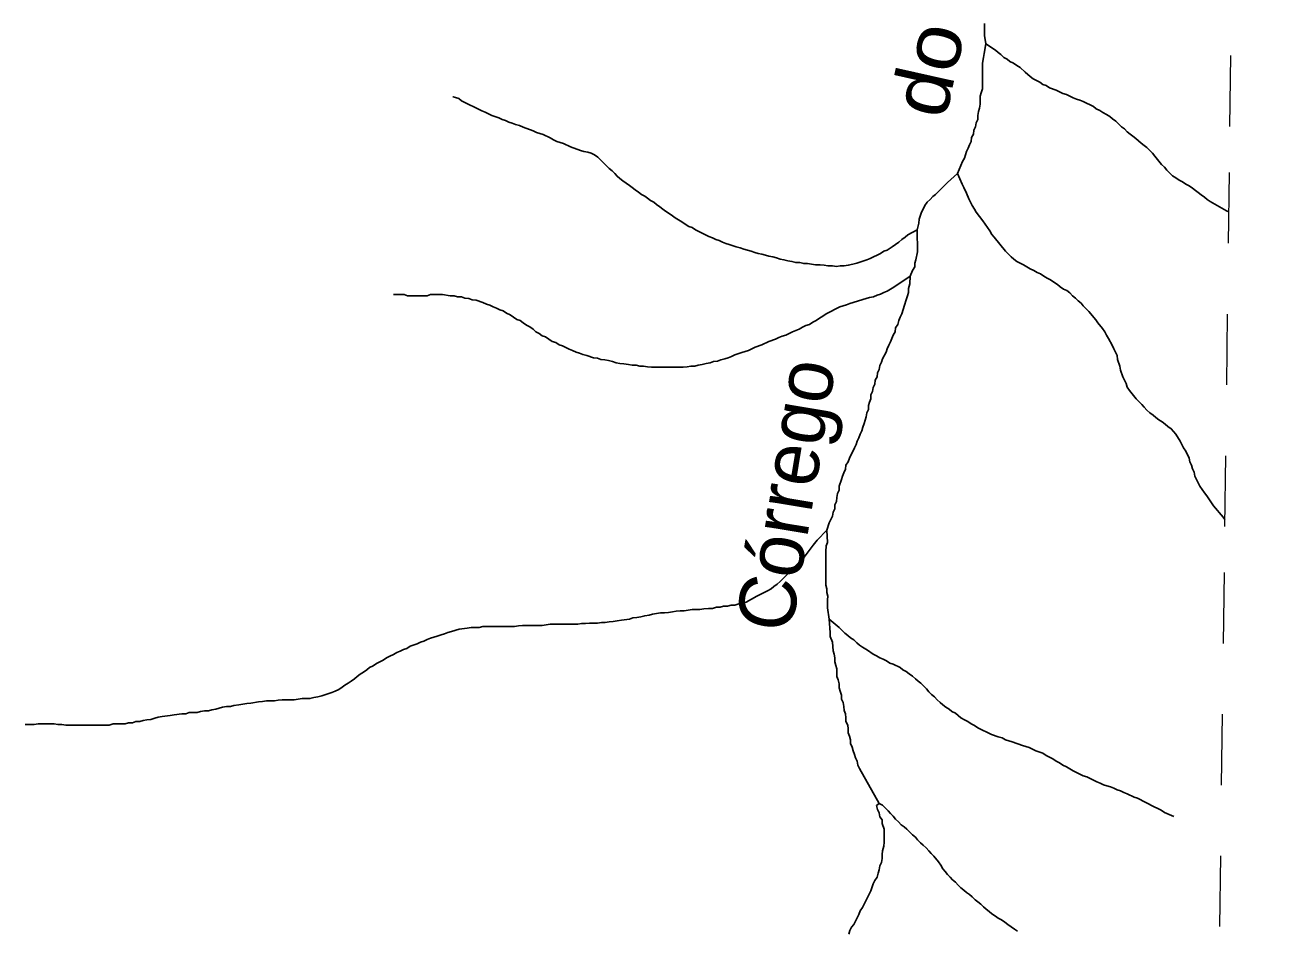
# Model space of a CAD drawing. Extents: x 652.3 to 678, y 7316.9 to 7344.9.
# Drawn here: x 676.038 to 677.802, y 7320.893 to 7322.173 of the extents above; entities that cross this region are included whole.
import ezdxf
from ezdxf.enums import TextEntityAlignment as Align

# ---------------------------------------------------------------- set-up
doc = ezdxf.new("R2010")
doc.units = 0
doc.header["$LTSCALE"] = 0.032
doc.linetypes.add('SHORT_DASHED', pattern=[2.7, 1.5, -1.2])
doc.layers.add('53', color=7, linetype='SHORT_DASHED', lineweight=13)
doc.layers.add('7', color=7, linetype='Continuous', lineweight=25)
doc.layers.add('61', color=7, linetype='Continuous')

msp = doc.modelspace()

# ---------------------------------------------------------------- linework, layer by layer
at = {"layer": '53'}
msp.add_lwpolyline([(677.6746, 7316.9441), (677.6817, 7317.5092), (677.6888, 7318.0742), (677.6959, 7318.6393), (677.703, 7319.2044), (677.7101, 7319.7694), (677.7172, 7320.3345), (677.7242, 7320.8996), (677.7313, 7321.4647), (677.7384, 7322.0297), (677.7455, 7322.5948), (677.7526, 7323.1599), (677.7596, 7323.7249), (677.7667, 7324.29), (677.7738, 7324.8551), (677.7808, 7325.4201), (677.7879, 7325.9852), (677.795, 7326.5503), (677.802, 7327.1153)], dxfattribs=at)
at = {"layer": '7'}
for points in [[(677.3921, 7322.1749), (677.3921, 7322.1582), (677.3937, 7322.1463)], [(677.3937, 7322.1463), (677.3913, 7322.1327), (677.3905, 7322.1272), (677.389, 7322.1192), (677.389, 7322.0826), (677.3874, 7322.077), (677.3858, 7322.0723), (677.3858, 7322.0611), (677.385, 7322.0556), (677.3834, 7322.0508), (677.3826, 7322.0452), (677.3826, 7322.0396), (677.3802, 7322.0349), (677.3794, 7322.0293), (677.377, 7322.0245), (677.3762, 7322.019), (677.3738, 7322.0142), (677.373, 7322.0086), (677.3707, 7322.0038), (677.3691, 7321.9991), (677.3667, 7321.9943), (677.3651, 7321.9895), (677.3635, 7321.9847), (677.3611, 7321.98), (677.3539, 7321.9633)], [(677.3937, 7322.1463), (677.4073, 7322.1375), (677.4112, 7322.1343), (677.4152, 7322.1311), (677.4192, 7322.1272), (677.424, 7322.1248), (677.4279, 7322.1216), (677.4327, 7322.1192), (677.4375, 7322.116), (677.4423, 7322.1128), (677.4494, 7322.1065), (677.4566, 7322.1001), (677.4606, 7322.0969), (677.4701, 7322.0922), (677.4741, 7322.089), (677.4789, 7322.0874), (677.4836, 7322.0842), (677.4932, 7322.081), (677.5027, 7322.0762), (677.5075, 7322.0747), (677.5171, 7322.0699), (677.5218, 7322.0683), (677.5266, 7322.0667), (677.5314, 7322.0651), (677.5457, 7322.0579), (677.5497, 7322.0548), (677.5545, 7322.0524), (677.5592, 7322.0492), (677.564, 7322.0468), (677.5688, 7322.0436), (677.5728, 7322.0404), (677.5775, 7322.0373), (677.5855, 7322.0293), (677.5895, 7322.0261), (677.5935, 7322.0221), (677.5974, 7322.019), (677.6014, 7322.0158), (677.6054, 7322.0126), (677.6094, 7322.0094), (677.6133, 7322.0062), (677.6173, 7322.003), (677.6213, 7321.9999), (677.6293, 7321.9919), (677.6324, 7321.9879), (677.642, 7321.976), (677.646, 7321.972), (677.6491, 7321.968), (677.6571, 7321.9601), (677.6619, 7321.9569), (677.6667, 7321.9537), (677.6714, 7321.9513), (677.6762, 7321.9481), (677.681, 7321.9458), (677.6857, 7321.9426), (677.6897, 7321.9394), (677.6937, 7321.9362), (677.6977, 7321.933), (677.7025, 7321.9298), (677.7064, 7321.9267), (677.7104, 7321.9235), (677.7335, 7321.9107), (677.7369, 7321.9089)], [(676.6416, 7322.0718), (676.642, 7322.0717), (676.645, 7322.0707), (676.6498, 7322.0691), (676.6537, 7322.0659), (676.6824, 7322.0516), (676.6872, 7322.05), (676.6967, 7322.0452), (676.7063, 7322.042), (676.711, 7322.0396), (676.7158, 7322.0381), (676.7206, 7322.0357), (676.7254, 7322.0341)], [(676.7254, 7322.0341), (676.7301, 7322.0325), (676.7357, 7322.0309), (676.7405, 7322.0285), (676.7548, 7322.0237), (676.7596, 7322.0213), (676.7643, 7322.0198), (676.7691, 7322.0182), (676.7787, 7322.0134), (676.7834, 7322.011), (676.7882, 7322.0086), (676.793, 7322.007), (676.7978, 7322.0054), (676.8073, 7322.0007), (676.8216, 7321.9959), (676.8264, 7321.9943), (676.832, 7321.9935), (676.8368, 7321.9919), (676.8415, 7321.9895), (676.8463, 7321.9863), (676.8622, 7321.9704), (676.8662, 7321.9672), (676.8702, 7321.9633), (676.8734, 7321.9593), (676.8773, 7321.9561), (676.8813, 7321.9529), (676.8861, 7321.9497), (676.8909, 7321.9465), (676.8948, 7321.9434), (676.8988, 7321.9402), (676.9036, 7321.937), (676.9076, 7321.9338), (676.9123, 7321.9314), (676.9163, 7321.9282), (676.9203, 7321.9251), (676.9251, 7321.9227), (676.9291, 7321.9195), (676.9338, 7321.9163), (676.9378, 7321.9131), (676.9418, 7321.9099), (676.9466, 7321.9068), (676.9513, 7321.9036), (676.9553, 7321.9004), (676.9601, 7321.898), (676.9649, 7321.8948), (676.9696, 7321.8916), (676.9744, 7321.8885), (676.9792, 7321.8869), (676.984, 7321.8837), (677.003, 7321.8741), (677.0078, 7321.8725), (677.0126, 7321.8702), (677.0174, 7321.8686), (677.0221, 7321.8662), (677.0269, 7321.8646), (677.0317, 7321.863), (677.0412, 7321.8598), (677.0468, 7321.8582), (677.0524, 7321.8566), (677.0572, 7321.855), (677.0627, 7321.8535), (677.0675, 7321.8519), (677.0723, 7321.8503), (677.0778, 7321.8495), (677.0826, 7321.8479), (677.0874, 7321.8463), (677.093, 7321.8455), (677.0985, 7321.8439), (677.1033, 7321.8423), (677.1089, 7321.8415), (677.1144, 7321.8399), (677.12, 7321.8391), (677.1256, 7321.8375), (677.1312, 7321.8375), (677.1367, 7321.8359), (677.1423, 7321.8359), (677.1479, 7321.8352), (677.1534, 7321.8344), (677.1598, 7321.8344), (677.1654, 7321.8336), (677.1709, 7321.8328), (677.1773, 7321.8328), (677.1829, 7321.832), (677.1884, 7321.8328), (677.194, 7321.8328), (677.1996, 7321.8336), (677.2059, 7321.8352), (677.2115, 7321.8367), (677.2258, 7321.8415), (677.2306, 7321.8431), (677.2354, 7321.8455), (677.2402, 7321.8479), (677.2449, 7321.8503), (677.2497, 7321.8535), (677.2545, 7321.855), (677.2616, 7321.8598), (677.2712, 7321.8662), (677.2752, 7321.8702), (677.2799, 7321.8733), (677.2839, 7321.8765), (677.2967, 7321.8837)], [(677.2967, 7321.8837), (677.299, 7321.8932), (677.2998, 7321.8988), (677.303, 7321.9084), (677.3054, 7321.9131), (677.3078, 7321.9179), (677.311, 7321.9227), (677.315, 7321.9267), (677.3189, 7321.9306), (677.3229, 7321.9338), (677.3301, 7321.941), (677.3396, 7321.9505), (677.3539, 7321.9633)], [(677.3539, 7321.9633), (677.3603, 7321.9481), (677.3627, 7321.9434), (677.3667, 7321.9354), (677.3699, 7321.9275), (677.3746, 7321.9179), (677.3778, 7321.9131), (677.3802, 7321.9084), (677.3898, 7321.8964), (677.3993, 7321.8821), (677.4025, 7321.8773), (677.4057, 7321.8733), (677.4216, 7321.8535), (677.4295, 7321.8455), (677.4335, 7321.8423), (677.4375, 7321.8391), (677.447, 7321.8344), (677.4518, 7321.8312), (677.4566, 7321.8288), (677.4614, 7321.8264), (677.4661, 7321.8232), (677.4709, 7321.8216), (677.4757, 7321.8184), (677.4805, 7321.8153), (677.4852, 7321.8129), (677.49, 7321.8097), (677.4948, 7321.8065), (677.4988, 7321.8033), (677.5035, 7321.8001), (677.5083, 7321.7978), (677.5123, 7321.7946), (677.5163, 7321.7906), (677.5202, 7321.7874), (677.5242, 7321.7834), (677.5282, 7321.7802), (677.5314, 7321.7763), (677.5393, 7321.7683), (677.5489, 7321.7564), (677.5521, 7321.7524), (677.5584, 7321.7444), (677.5616, 7321.7397), (677.564, 7321.7349), (677.5672, 7321.7301), (677.572, 7321.7206), (677.5744, 7321.7158), (677.5791, 7321.7062), (677.5799, 7321.7007), (677.5831, 7321.6911), (677.5839, 7321.6856), (677.5871, 7321.676), (677.5895, 7321.6712), (677.5919, 7321.6665), (677.5935, 7321.6617), (677.5966, 7321.6569), (677.6062, 7321.645), (677.6141, 7321.637), (677.6173, 7321.633), (677.6213, 7321.6291), (677.6253, 7321.6251), (677.6301, 7321.6219), (677.634, 7321.6187), (677.638, 7321.6155), (677.6428, 7321.6124), (677.6468, 7321.6092), (677.6507, 7321.606), (677.6555, 7321.6028), (677.6619, 7321.5949), (677.6682, 7321.5853), (677.6706, 7321.5805), (677.673, 7321.5758), (677.6762, 7321.571), (677.681, 7321.5614), (677.6818, 7321.5559), (677.6842, 7321.5511), (677.6857, 7321.5463), (677.6881, 7321.5415), (677.6889, 7321.536), (677.6913, 7321.5312), (677.6961, 7321.5216), (677.6993, 7321.5169), (677.7025, 7321.5121), (677.7056, 7321.5081), (677.7152, 7321.4938), (677.7287, 7321.4779), (677.7314, 7321.4747)], [(677.2871, 7321.8184), (677.2903, 7321.8264), (677.2935, 7321.8312), (677.2935, 7321.8367), (677.2951, 7321.8415), (677.2975, 7321.8527), (677.2967, 7321.8837)], [(676.6689, 7321.785), (676.6744, 7321.7842), (676.684, 7321.781), (676.6888, 7321.7787), (676.6935, 7321.7771), (676.6983, 7321.7747), (676.7031, 7321.7731), (676.7078, 7321.7707), (676.7126, 7321.7691), (676.7174, 7321.7659), (676.7222, 7321.7635), (676.7269, 7321.7604), (676.7317, 7321.7572), (676.7365, 7321.7556), (676.7405, 7321.7524), (676.7452, 7321.7492), (676.75, 7321.7468), (676.7548, 7321.7436), (676.7588, 7321.7397), (676.7635, 7321.7373), (676.7675, 7321.7341), (676.7723, 7321.7325), (676.7771, 7321.7293), (676.7818, 7321.7261), (676.7866, 7321.7246), (676.7914, 7321.7214), (676.7962, 7321.7198), (676.8057, 7321.715), (676.8105, 7321.7134), (676.8153, 7321.711), (676.82, 7321.7094), (676.8248, 7321.7078), (676.8304, 7321.7062), (676.8399, 7321.7031), (676.8455, 7321.7023), (676.8503, 7321.7007), (676.8558, 7321.6999), (676.8614, 7321.6991), (676.867, 7321.6975), (676.8718, 7321.6959), (676.8773, 7321.6951), (676.8829, 7321.6943), (676.8893, 7321.6935), (676.8948, 7321.6927), (676.9004, 7321.6927), (676.9052, 7321.6911), (676.9107, 7321.6911), (676.9163, 7321.6903), (676.9219, 7321.6895), (676.9664, 7321.6895), (676.972, 7321.6903), (676.9776, 7321.6911), (676.9832, 7321.6911), (676.9879, 7321.6927), (676.9935, 7321.6935), (676.9991, 7321.6951), (677.0046, 7321.6959), (677.0094, 7321.6975), (677.015, 7321.6983), (677.0198, 7321.6999), (677.0253, 7321.7015), (677.0301, 7321.7031), (677.0349, 7321.7047), (677.0397, 7321.707), (677.0492, 7321.7102), (677.054, 7321.7118), (677.0587, 7321.7134), (677.0683, 7321.7182), (677.0778, 7321.7214), (677.0874, 7321.7261), (677.0969, 7321.7293), (677.1017, 7321.7317), (677.1065, 7321.7333), (677.1113, 7321.7349), (677.116, 7321.7373), (677.1208, 7321.7397), (677.1256, 7321.7413), (677.1304, 7321.7436), (677.1351, 7321.746), (677.1399, 7321.7484), (677.1447, 7321.75), (677.1495, 7321.7532), (677.1542, 7321.7556), (677.159, 7321.7588), (677.1638, 7321.7619), (677.1686, 7321.7651), (677.1876, 7321.7747), (677.1972, 7321.7779), (677.202, 7321.7795), (677.2067, 7321.781), (677.2139, 7321.7834), (677.225, 7321.7866), (677.2298, 7321.7882), (677.2354, 7321.789), (677.2402, 7321.7914), (677.2449, 7321.793), (677.2497, 7321.7954), (677.2545, 7321.797), (677.2593, 7321.8001), (677.264, 7321.8025), (677.2871, 7321.8184)], [(677.2871, 7321.8184), (677.2863, 7321.8073), (677.2847, 7321.8009), (677.2847, 7321.7954), (677.2831, 7321.7906), (677.2815, 7321.785), (677.2792, 7321.7771), (677.2752, 7321.7651), (677.2728, 7321.7604), (677.2712, 7321.7556), (677.2696, 7321.75), (677.2664, 7321.7452), (677.2656, 7321.7397), (677.2632, 7321.7349), (677.2609, 7321.7301), (677.2593, 7321.7253), (677.2569, 7321.7206), (677.2545, 7321.7158), (677.2529, 7321.711), (677.2481, 7321.7015), (677.2465, 7321.6967), (677.2441, 7321.6919), (677.2433, 7321.6864), (677.241, 7321.6816), (677.2402, 7321.676), (677.2378, 7321.6712), (677.237, 7321.6657), (677.2346, 7321.6609), (677.2338, 7321.6553), (677.2314, 7321.6506), (677.2314, 7321.645), (677.2298, 7321.6402), (677.2282, 7321.6354), (677.2282, 7321.6299), (677.2258, 7321.6251), (677.225, 7321.6195), (677.2235, 7321.6147), (677.2219, 7321.61), (677.2203, 7321.6052), (677.2187, 7321.5996), (677.2163, 7321.5949), (677.2147, 7321.5901), (677.2123, 7321.5853), (677.2107, 7321.5805), (677.2083, 7321.5758), (677.2012, 7321.5614), (677.1996, 7321.5559), (677.1964, 7321.5511), (677.1956, 7321.5455), (677.1932, 7321.5407), (677.1916, 7321.536), (677.19, 7321.5312), (677.1869, 7321.5216), (677.1869, 7321.5161), (677.1845, 7321.5113), (677.1837, 7321.5057), (677.1829, 7321.5002), (677.1805, 7321.4954), (677.1805, 7321.4898), (677.1781, 7321.485), (677.1773, 7321.4795), (677.1749, 7321.4747), (677.1725, 7321.4699), (677.1693, 7321.4596)], [(676.5575, 7321.7922), (676.5726, 7321.7922), (676.5774, 7321.7906), (676.6052, 7321.7906), (676.61, 7321.7922), (676.6267, 7321.7922), (676.6378, 7321.7906), (676.6434, 7321.7906), (676.6482, 7321.789), (676.6537, 7321.789), (676.6585, 7321.7874), (676.6641, 7321.7866), (676.6689, 7321.785)], [(677.1375, 7321.4214), (677.1503, 7321.4381), (677.1558, 7321.4453), (677.1693, 7321.4596)], [(677.1693, 7321.4596), (677.1701, 7321.4421), (677.1686, 7321.4373), (677.1678, 7321.4293), (677.1678, 7321.3816), (677.1693, 7321.3768), (677.1693, 7321.3713), (677.1709, 7321.3665), (677.1701, 7321.3609), (677.1701, 7321.3498), (677.1725, 7321.3339)], [(677.0707, 7321.3665), (677.0858, 7321.3737), (677.0906, 7321.3768), (677.0946, 7321.38), (677.0993, 7321.3832), (677.1033, 7321.3872), (677.1375, 7321.4214), (677.1375, 7321.4214)], [(677.0707, 7321.3665), (677.0556, 7321.3577), (677.05, 7321.3569), (677.0452, 7321.3554), (677.0397, 7321.3538), (677.0341, 7321.3538), (677.0293, 7321.3522), (677.0237, 7321.3522), (677.019, 7321.3506), (677.0134, 7321.3506), (677.0078, 7321.349), (677.0023, 7321.349), (676.9959, 7321.3482), (676.9903, 7321.3474), (676.9792, 7321.3474), (676.9736, 7321.3466), (676.968, 7321.3458), (676.9625, 7321.3458), (676.9569, 7321.345), (676.9513, 7321.3442), (676.9458, 7321.3434), (676.9402, 7321.3426), (676.9346, 7321.3426), (676.9235, 7321.341), (676.9187, 7321.3394), (676.9123, 7321.3386), (676.9068, 7321.337), (676.9012, 7321.3363), (676.8956, 7321.3355), (676.8909, 7321.3339), (676.8797, 7321.3323), (676.8734, 7321.3315), (676.8678, 7321.3307), (676.8622, 7321.3299), (676.8566, 7321.3291), (676.8511, 7321.3291), (676.8455, 7321.3283), (676.8344, 7321.3283), (676.8288, 7321.3275), (676.8232, 7321.3275), (676.8177, 7321.3267), (676.7787, 7321.3267), (676.7731, 7321.3259), (676.7675, 7321.3251), (676.7397, 7321.3251), (676.7341, 7321.3243), (676.7285, 7321.3235), (676.684, 7321.3235), (676.6784, 7321.3219), (676.6673, 7321.3219), (676.6617, 7321.3211), (676.6506, 7321.3195), (676.6394, 7321.3164), (676.6346, 7321.3148), (676.6299, 7321.3132), (676.6251, 7321.3116), (676.6195, 7321.31), (676.6148, 7321.3084), (676.61, 7321.3068), (676.6052, 7321.3052), (676.6004, 7321.3028), (676.5957, 7321.3012), (676.5909, 7321.2989), (676.5813, 7321.2957), (676.5766, 7321.2925), (676.5718, 7321.2909), (676.567, 7321.2885), (676.5622, 7321.2869), (676.5575, 7321.2837), (676.5527, 7321.2814), (676.5479, 7321.279), (676.5431, 7321.2758), (676.5336, 7321.271), (676.5288, 7321.2678), (676.524, 7321.2654), (676.5201, 7321.2623), (676.5153, 7321.2591), (676.5105, 7321.2559), (676.5065, 7321.2527), (676.5026, 7321.2495), (676.4978, 7321.2463), (676.4938, 7321.2432), (676.489, 7321.2408), (676.4851, 7321.2376), (676.4803, 7321.2344), (676.4755, 7321.232), (676.4707, 7321.2304), (676.4564, 7321.2257), (676.4508, 7321.2241), (676.4453, 7321.2233), (676.4397, 7321.2217), (676.4286, 7321.2217), (676.423, 7321.2209), (676.4174, 7321.2201), (676.4007, 7321.2201), (676.3951, 7321.2193), (676.3896, 7321.2185), (676.3784, 7321.2185), (676.3729, 7321.2177), (676.3673, 7321.2169), (676.3562, 7321.2153)], [(677.1725, 7321.3339), (677.1741, 7321.3148), (677.1741, 7321.3092), (677.1773, 7321.3012), (677.1781, 7321.2893), (677.1797, 7321.2845), (677.1805, 7321.279), (677.1805, 7321.2734), (677.1821, 7321.2686), (677.1837, 7321.2638), (677.1837, 7321.2527), (677.1853, 7321.2479), (677.1869, 7321.2424), (677.1869, 7321.2368), (677.1884, 7321.232), (677.19, 7321.2264), (677.19, 7321.2209), (677.1924, 7321.2161), (677.1932, 7321.2105), (677.194, 7321.205), (677.1956, 7321.2002), (677.1964, 7321.1946), (677.1964, 7321.1891), (677.1988, 7321.1843), (677.1996, 7321.1787), (677.1996, 7321.1731), (677.2012, 7321.1684), (677.2028, 7321.1636), (677.2028, 7321.158), (677.2052, 7321.1532), (677.2067, 7321.1477), (677.2083, 7321.1429), (677.2099, 7321.1381), (677.2123, 7321.1334), (677.2131, 7321.1278), (677.2155, 7321.123), (677.2433, 7321.0737)], [(677.1725, 7321.3339), (677.1869, 7321.3219), (677.1948, 7321.314), (677.1988, 7321.3108), (677.2028, 7321.3076), (677.2075, 7321.3044), (677.2115, 7321.3004), (677.2155, 7321.2973), (677.2195, 7321.2941), (677.2266, 7321.2901), (677.2346, 7321.2845), (677.2394, 7321.2821), (677.2441, 7321.279), (677.2489, 7321.2774), (677.2537, 7321.275), (677.2585, 7321.2718), (677.2632, 7321.2702), (677.2728, 7321.2654), (677.2768, 7321.2623), (677.2815, 7321.2599), (677.2855, 7321.2567), (677.2903, 7321.2535), (677.2943, 7321.2495), (677.2982, 7321.2463), (677.3022, 7321.2432), (677.3062, 7321.2392), (677.3102, 7321.2352), (677.3134, 7321.2312), (677.3173, 7321.2272), (677.3213, 7321.2241), (677.3253, 7321.2201), (677.3293, 7321.2161), (677.3333, 7321.2129), (677.3372, 7321.2097), (677.342, 7321.2066), (677.346, 7321.2034), (677.3508, 7321.201), (677.3547, 7321.1978), (677.3587, 7321.1946), (677.3635, 7321.1914), (677.3683, 7321.1891), (677.373, 7321.1859), (677.3778, 7321.1835), (677.3826, 7321.1803), (677.4017, 7321.1708), (677.4112, 7321.1676), (677.4168, 7321.166), (677.4216, 7321.1636), (677.4264, 7321.162), (677.4311, 7321.1604), (677.4455, 7321.1556), (677.4502, 7321.154), (677.455, 7321.1525), (677.4645, 7321.1477), (677.4741, 7321.1445), (677.4789, 7321.1413), (677.4836, 7321.1389), (677.4884, 7321.1365), (677.4932, 7321.1334), (677.498, 7321.131), (677.5027, 7321.1278), (677.5075, 7321.1254), (677.5123, 7321.1222), (677.5171, 7321.1198), (677.5218, 7321.1174), (677.5314, 7321.1127), (677.5362, 7321.1111), (677.5505, 7321.1039), (677.5553, 7321.1023), (677.56, 7321.0999), (677.5648, 7321.0983), (677.5696, 7321.0968), (677.5744, 7321.0952), (677.5791, 7321.0928), (677.5839, 7321.0912), (677.5887, 7321.0888), (677.5935, 7321.0872), (677.603, 7321.0824), (677.6078, 7321.0808), (677.6316, 7321.0689), (677.6364, 7321.0665), (677.6412, 7321.0641), (677.646, 7321.0609), (677.6592, 7321.0551)], [(676.3562, 7321.2153), (676.3506, 7321.2145), (676.345, 7321.2137), (676.3394, 7321.2129), (676.3323, 7321.2121), (676.3275, 7321.2105), (676.3219, 7321.2105), (676.3164, 7321.2097), (676.3068, 7321.2066), (676.3013, 7321.2058), (676.2965, 7321.2042), (676.2909, 7321.2042), (676.2853, 7321.2034), (676.2806, 7321.2018), (676.2694, 7321.2018), (676.2647, 7321.2002), (676.2591, 7321.2002), (676.2479, 7321.1986), (676.2424, 7321.1978), (676.2312, 7321.1962), (676.2257, 7321.1954), (676.2209, 7321.1938), (676.2153, 7321.1922), (676.2097, 7321.1914), (676.2042, 7321.1906), (676.1994, 7321.1891), (676.1938, 7321.1891), (676.1891, 7321.1875), (676.1835, 7321.1875), (676.1787, 7321.1859), (676.162, 7321.1859), (676.1564, 7321.1843), (676.0952, 7321.1843), (676.0896, 7321.1851), (676.084, 7321.1851), (676.0785, 7321.1859), (676.0562, 7321.1859), (676.0506, 7321.1851), (676.0375, 7321.1851)], [(677.2433, 7321.0737), (677.2394, 7321.0705), (677.241, 7321.0649), (677.2433, 7321.0602), (677.2441, 7321.0546), (677.2473, 7321.0506), (677.2473, 7321.045), (677.2505, 7321.0371), (677.2505, 7321.0188), (677.2497, 7321.0132), (677.2481, 7321.0068), (677.2473, 7321.0013), (677.2473, 7320.9957), (677.2465, 7320.9901), (677.2441, 7320.9854), (677.2433, 7320.9798), (677.2418, 7320.975), (677.2402, 7320.9694), (677.237, 7320.9647), (677.2346, 7320.9599), (677.2314, 7320.9503), (677.229, 7320.9456), (677.2219, 7320.9312), (677.2195, 7320.9265), (677.2163, 7320.9217), (677.2147, 7320.9169), (677.2123, 7320.9122), (677.2099, 7320.9074), (677.2075, 7320.9026), (677.2044, 7320.8986), (677.202, 7320.8939), (677.2004, 7320.8891)], [(677.2664, 7321.0514), (677.2632, 7321.0554), (677.2593, 7321.0594), (677.2561, 7321.0633), (677.2481, 7321.0713), (677.2433, 7321.0737)], [(677.4383, 7320.8931), (677.4343, 7320.8962), (677.4295, 7320.8994), (677.4248, 7320.9026), (677.4208, 7320.9058), (677.416, 7320.909), (677.4112, 7320.9114), (677.4073, 7320.9145), (677.4025, 7320.9177), (677.3985, 7320.9209), (677.3945, 7320.9241), (677.3905, 7320.9273), (677.3866, 7320.9312), (677.3826, 7320.9344), (677.3786, 7320.9376), (677.3746, 7320.9416), (677.3707, 7320.9448), (677.3667, 7320.948), (677.3627, 7320.9511), (677.3587, 7320.9543), (677.3547, 7320.9583), (677.3508, 7320.9623), (677.3468, 7320.9655), (677.3436, 7320.9694), (677.3396, 7320.9734), (677.3364, 7320.9774), (677.3333, 7320.9814), (677.3301, 7320.9862), (677.3269, 7320.9909), (677.3205, 7320.9989), (677.3166, 7321.0029), (677.3134, 7321.0068), (677.3094, 7321.0108), (677.3054, 7321.0148), (677.3014, 7321.018), (677.2975, 7321.022), (677.2943, 7321.0259), (677.2903, 7321.0291), (677.2823, 7321.0371), (677.2784, 7321.0403), (677.2744, 7321.0434), (677.2704, 7321.0474), (677.2664, 7321.0514)]]:
    msp.add_lwpolyline(points, dxfattribs=at)

# ---------------------------------------------------------------- texts
at = {"layer": '61', "width": 1.1}
msp.add_text('do', height=0.08, rotation=77.332, dxfattribs=at).set_placement((677.3507, 7322.1017), align=Align.CENTER)
at = {"layer": '61'}
msp.add_text('Córrego', height=0.08, rotation=80.596, dxfattribs=at).set_placement((677.1506, 7321.5028), align=Align.CENTER)

doc.saveas('drawing.dxf')
